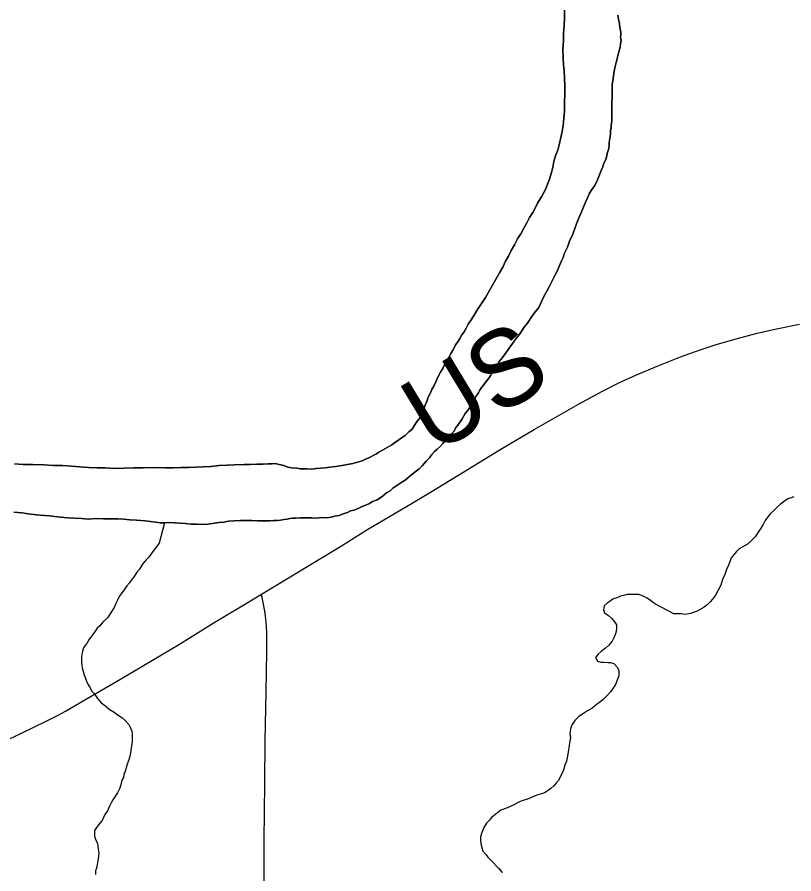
# Model space of a CAD drawing. Extents: x 2.1 to 73.9, y 4 to 26.
# Drawn here: x 45.2814 to 45.571, y 22.3847 to 22.704 of the extents above; entities that cross this region are included whole.
import ezdxf

# ---------------------------------------------------------------- set-up
doc = ezdxf.new("R2010")
doc.units = 0
for name, color, linetype in [('GM_X_County_Road', 7, 'Continuous'), ('GM_X_County_Road_Text', 7, 'Continuous'), ('GM_X_Major_River', 7, 'Continuous'), ('GM_X_Minor_River', 7, 'Continuous'), ('GM_X_Township_Road', 7, 'Continuous')]:
    doc.layers.add(name, color=color, linetype=linetype)

msp = doc.modelspace()

# ---------------------------------------------------------------- linework, layer by layer
at = {"layer": 'GM_X_County_Road'}
for points in [[(45.37259, 22.48891), (45.40233, 22.50692), (45.41184, 22.51284), (45.4287, 22.52282), (45.43618, 22.52726), (45.46244, 22.54331), (45.47421, 22.55027), (45.49067, 22.55971), (45.4997, 22.56461), (45.50582, 22.5677), (45.51234, 22.57067), (45.52066, 22.57418), (45.52876, 22.57738), (45.53609, 22.58002), (45.54201, 22.58196), (45.54949, 22.58414), (45.55733, 22.58616), (45.5646, 22.58785), (45.57315, 22.58954)], [(45.12254, 22.36637), (45.13764, 22.37322), (45.18113, 22.39248), (45.19932, 22.40055), (45.21674, 22.40804), (45.22738, 22.41243), (45.23683, 22.41638), (45.26157, 22.42732), (45.2704, 22.43114), (45.28304, 22.43711), (45.29225, 22.44163), (45.2967, 22.44381), (45.29941, 22.44531), (45.30667, 22.4495), (45.31849, 22.45638), (45.342, 22.47034), (45.35388, 22.47773), (45.36963, 22.48713), (45.37259, 22.48891)]]:
    msp.add_lwpolyline(points, dxfattribs=at)
at = {"layer": 'GM_X_Major_River'}
for points in [[(45.48549, 22.70677), (45.48545, 22.70373), (45.4854, 22.70088), (45.48517, 22.69804), (45.48512, 22.695), (45.48489, 22.69215), (45.48502, 22.68873), (45.48517, 22.68625), (45.48533, 22.68397), (45.48548, 22.68131), (45.48562, 22.67846), (45.48557, 22.67542), (45.48552, 22.67219), (45.48547, 22.66896), (45.48524, 22.6663), (45.48501, 22.66365), (45.48459, 22.66137), (45.48418, 22.6591), (45.48356, 22.65645), (45.48296, 22.65437), (45.48217, 22.65229), (45.48156, 22.65021), (45.48115, 22.64794), (45.48054, 22.64567), (45.47994, 22.64359), (45.47915, 22.6417), (45.47855, 22.64), (45.47777, 22.63868), (45.47698, 22.63698), (45.47562, 22.63491), (45.47464, 22.63303), (45.47366, 22.63115), (45.47249, 22.62926), (45.47151, 22.62738), (45.47033, 22.62531), (45.46916, 22.62324), (45.46799, 22.62136), (45.46681, 22.61909), (45.46564, 22.61702)], [(45.46564, 22.61702), (45.46681, 22.61909), (45.46799, 22.62136), (45.46916, 22.62324), (45.47033, 22.62531), (45.47151, 22.62738), (45.47249, 22.62926), (45.47366, 22.63115), (45.47464, 22.63303), (45.47562, 22.63491), (45.47698, 22.63698), (45.47777, 22.63868), (45.47855, 22.64), (45.47915, 22.6417), (45.47994, 22.64359), (45.48054, 22.64567), (45.48115, 22.64794), (45.48156, 22.65021), (45.48217, 22.65229), (45.48296, 22.65437), (45.48356, 22.65645), (45.48418, 22.6591), (45.48459, 22.66137), (45.48501, 22.66365), (45.48524, 22.6663), (45.48547, 22.66896), (45.48552, 22.67219), (45.48557, 22.67542), (45.48562, 22.67846), (45.48548, 22.68131), (45.48533, 22.68397), (45.48517, 22.68625), (45.48502, 22.68873), (45.48489, 22.69215), (45.48512, 22.695), (45.48517, 22.69804), (45.4854, 22.70088), (45.48545, 22.70373), (45.48549, 22.70677)], [(45.48086, 22.60576), (45.48185, 22.60764), (45.48283, 22.60953), (45.48362, 22.61142), (45.4844, 22.61311), (45.48499, 22.61443), (45.4854, 22.61576), (45.48658, 22.61821), (45.48737, 22.62048), (45.48855, 22.62312), (45.48955, 22.62595), (45.49054, 22.6286), (45.49153, 22.63086), (45.49251, 22.63294), (45.49331, 22.63501), (45.49409, 22.63671), (45.49488, 22.63841), (45.49566, 22.63973), (45.49683, 22.64123), (45.49781, 22.6433), (45.4986, 22.64519), (45.4992, 22.64689), (45.49979, 22.64821), (45.50019, 22.64954), (45.50078, 22.65067), (45.50118, 22.6518), (45.50139, 22.65313), (45.50179, 22.65426), (45.50199, 22.65521), (45.5022, 22.65615), (45.50221, 22.65729), (45.50243, 22.65881), (45.50264, 22.66033), (45.50266, 22.66166), (45.50287, 22.66279), (45.50289, 22.66374), (45.5031, 22.66526), (45.50321, 22.67191), (45.50324, 22.674), (45.50327, 22.67628), (45.50329, 22.67761), (45.50332, 22.67894), (45.50353, 22.68026), (45.50374, 22.68197), (45.50396, 22.68387), (45.50437, 22.68557), (45.50477, 22.68708), (45.50518, 22.68841), (45.50539, 22.68973), (45.50579, 22.69106), (45.5062, 22.69276), (45.50641, 22.69409), (45.50662, 22.69542), (45.50644, 22.69656), (45.50646, 22.69751), (45.50648, 22.69846), (45.50612, 22.70017), (45.50595, 22.70151), (45.5056, 22.70322), (45.50543, 22.70474)], [(45.50543, 22.70474), (45.5056, 22.70322), (45.50595, 22.70151), (45.50612, 22.70017), (45.50648, 22.69846), (45.50646, 22.69751), (45.50644, 22.69656), (45.50662, 22.69542), (45.50641, 22.69409), (45.5062, 22.69276), (45.50579, 22.69106), (45.50539, 22.68973), (45.50518, 22.68841), (45.50477, 22.68708), (45.50437, 22.68557), (45.50396, 22.68387), (45.50374, 22.68197), (45.50353, 22.68026), (45.50332, 22.67894), (45.50329, 22.67761), (45.50327, 22.67628), (45.50324, 22.674), (45.50321, 22.67191), (45.5031, 22.66526), (45.50289, 22.66374), (45.50287, 22.66279), (45.50266, 22.66166), (45.50264, 22.66033), (45.50243, 22.65881), (45.50221, 22.65729), (45.5022, 22.65615), (45.50199, 22.65521), (45.50179, 22.65426), (45.50139, 22.65313), (45.50118, 22.6518), (45.50078, 22.65067), (45.50019, 22.64954), (45.49979, 22.64821), (45.4992, 22.64689), (45.4986, 22.64519), (45.49781, 22.6433), (45.49683, 22.64123), (45.49566, 22.63973), (45.49488, 22.63841), (45.49409, 22.63671), (45.49331, 22.63501), (45.49251, 22.63294), (45.49153, 22.63086), (45.49054, 22.6286), (45.48955, 22.62595), (45.48855, 22.62312), (45.48737, 22.62048), (45.48658, 22.61821), (45.4854, 22.61576), (45.48499, 22.61443), (45.4844, 22.61311), (45.48362, 22.61142), (45.48283, 22.60953), (45.48185, 22.60764), (45.48086, 22.60576)], [(45.46564, 22.61702), (45.46465, 22.61495), (45.46348, 22.61307), (45.4625, 22.6108), (45.46132, 22.60873), (45.45819, 22.60327), (45.45604, 22.5995), (45.45331, 22.59537), (45.45097, 22.5916), (45.44961, 22.58954), (45.44883, 22.58803), (45.44804, 22.58671), (45.44726, 22.58558), (45.44648, 22.58427), (45.4457, 22.58295), (45.44492, 22.58182), (45.44394, 22.57994), (45.44316, 22.57862), (45.44238, 22.57711), (45.44121, 22.57561), (45.44023, 22.57334), (45.43925, 22.57165), (45.43827, 22.56977), (45.43748, 22.56807), (45.43689, 22.56675), (45.4361, 22.56524), (45.43551, 22.56392), (45.43473, 22.56241), (45.43413, 22.56071), (45.43354, 22.55939), (45.43314, 22.55826), (45.43293, 22.55712), (45.43234, 22.55561), (45.43137, 22.55429), (45.43059, 22.55336), (45.42982, 22.55223), (45.42904, 22.5511), (45.42845, 22.55016), (45.42749, 22.54941), (45.42614, 22.54811), (45.42479, 22.54718), (45.42325, 22.54606), (45.42229, 22.54551), (45.42114, 22.54458), (45.41768, 22.54254), (45.41634, 22.5418), (45.41538, 22.54125), (45.41442, 22.54069), (45.41327, 22.54014), (45.41231, 22.53959), (45.41135, 22.53922), (45.41001, 22.53867), (45.40829, 22.53813), (45.40657, 22.53759), (45.40466, 22.53724), (45.40257, 22.53689), (45.40009, 22.53655), (45.39799, 22.5362), (45.39628, 22.53604), (45.39456, 22.53588), (45.39304, 22.53571), (45.39132, 22.53555), (45.38942, 22.53558), (45.38809, 22.5356), (45.38695, 22.53562), (45.38581, 22.53583), (45.38373, 22.53605), (45.3824, 22.53626), (45.38089, 22.53685), (45.37918, 22.53726), (45.37767, 22.53766), (45.37652, 22.53749), (45.375, 22.53752), (45.3731, 22.53736), (45.37081, 22.53739), (45.36834, 22.53724), (45.36606, 22.53728), (45.36244, 22.53715), (45.35978, 22.537), (45.35673, 22.53686), (45.35368, 22.53653), (45.35083, 22.53638), (45.34797, 22.53624), (45.34531, 22.53609), (45.34246, 22.53613), (45.3396, 22.53599), (45.33656, 22.53604), (45.33314, 22.53609), (45.32838, 22.53598), (45.32496, 22.53603), (45.32134, 22.5359), (45.31773, 22.53577), (45.31431, 22.53601), (45.31126, 22.53606), (45.30803, 22.53611), (45.3048, 22.53635), (45.30176, 22.53659), (45.29834, 22.53683), (45.29492, 22.53689), (45.2915, 22.53713), (45.28713, 22.5372)], [(45.28713, 22.5372), (45.2915, 22.53713), (45.29492, 22.53689), (45.29834, 22.53683), (45.30176, 22.53659), (45.3048, 22.53635), (45.30803, 22.53611), (45.31126, 22.53606), (45.31431, 22.53601), (45.31773, 22.53577), (45.32134, 22.5359), (45.32496, 22.53603), (45.32838, 22.53598), (45.33314, 22.53609), (45.33656, 22.53604), (45.3396, 22.53599), (45.34246, 22.53613), (45.34531, 22.53609), (45.34797, 22.53624), (45.35083, 22.53638), (45.35368, 22.53653), (45.35673, 22.53686), (45.35978, 22.537), (45.36244, 22.53715), (45.36606, 22.53728), (45.36834, 22.53724), (45.37081, 22.53739), (45.3731, 22.53736), (45.375, 22.53752), (45.37652, 22.53749), (45.37767, 22.53766), (45.37918, 22.53726), (45.38089, 22.53685), (45.3824, 22.53626), (45.38373, 22.53605), (45.38581, 22.53583), (45.38695, 22.53562), (45.38809, 22.5356), (45.38942, 22.53558), (45.39132, 22.53555), (45.39304, 22.53571), (45.39456, 22.53588), (45.39628, 22.53604), (45.39799, 22.5362), (45.40009, 22.53655), (45.40257, 22.53689), (45.40466, 22.53724), (45.40657, 22.53759), (45.40829, 22.53813), (45.41001, 22.53867), (45.41135, 22.53922), (45.41231, 22.53959), (45.41327, 22.54014), (45.41442, 22.54069), (45.41538, 22.54125), (45.41634, 22.5418), (45.41768, 22.54254), (45.42114, 22.54458), (45.42229, 22.54551), (45.42325, 22.54606), (45.42479, 22.54718), (45.42614, 22.54811), (45.42749, 22.54941), (45.42845, 22.55016), (45.42904, 22.5511), (45.42982, 22.55223), (45.43059, 22.55336), (45.43137, 22.55429), (45.43234, 22.55561), (45.43293, 22.55712), (45.43314, 22.55826), (45.43354, 22.55939), (45.43413, 22.56071), (45.43473, 22.56241), (45.43551, 22.56392), (45.4361, 22.56524), (45.43689, 22.56675), (45.43748, 22.56807), (45.43827, 22.56977), (45.43925, 22.57165), (45.44023, 22.57334), (45.44121, 22.57561), (45.44238, 22.57711), (45.44316, 22.57862), (45.44394, 22.57994), (45.44492, 22.58182), (45.4457, 22.58295), (45.44648, 22.58427), (45.44726, 22.58558), (45.44804, 22.58671), (45.44883, 22.58803), (45.44961, 22.58954), (45.45097, 22.5916), (45.45331, 22.59537), (45.45604, 22.5995), (45.45819, 22.60327), (45.46132, 22.60873), (45.4625, 22.6108), (45.46348, 22.61307), (45.46465, 22.61495), (45.46564, 22.61702)], [(45.35106, 22.51491), (45.35259, 22.51507), (45.35678, 22.51558), (45.35849, 22.51574), (45.36021, 22.51609), (45.3623, 22.51625), (45.36459, 22.5164), (45.36687, 22.51637), (45.36896, 22.51633), (45.37105, 22.5163), (45.37371, 22.51626), (45.37562, 22.51623), (45.37714, 22.51639), (45.37847, 22.51637), (45.37962, 22.51654), (45.38095, 22.51671), (45.38209, 22.51688), (45.38305, 22.51706), (45.38419, 22.51723), (45.38533, 22.51721), (45.38705, 22.51738), (45.38952, 22.51734), (45.39123, 22.51731), (45.39294, 22.51728), (45.39503, 22.51744), (45.39694, 22.51741), (45.39846, 22.51757), (45.3998, 22.51793), (45.40151, 22.51829), (45.40304, 22.51883), (45.40457, 22.51938), (45.40572, 22.51993), (45.40706, 22.52029), (45.40878, 22.52102), (45.41012, 22.52157), (45.41146, 22.52212), (45.4128, 22.52267), (45.41396, 22.52341), (45.41568, 22.52414), (45.41741, 22.52525), (45.41914, 22.52675), (45.42049, 22.52749), (45.42145, 22.52842), (45.4226, 22.52916), (45.42376, 22.5299), (45.42491, 22.53065), (45.42606, 22.53139), (45.42799, 22.53307), (45.43127, 22.53567), (45.43242, 22.5368), (45.43397, 22.53848), (45.43513, 22.53979), (45.4361, 22.54092), (45.43707, 22.54204), (45.43804, 22.54298), (45.43919, 22.54391), (45.44016, 22.54503), (45.44094, 22.54597), (45.44248, 22.54747), (45.44326, 22.5486), (45.44442, 22.54972), (45.44501, 22.55104), (45.44579, 22.55197), (45.44656, 22.5531), (45.44734, 22.55423), (45.44793, 22.55536), (45.44852, 22.5563), (45.44929, 22.55724), (45.45007, 22.55837), (45.45085, 22.55968), (45.45144, 22.56082), (45.45203, 22.56176), (45.45261, 22.5627), (45.45339, 22.56402), (45.45398, 22.56496), (45.45456, 22.5659), (45.45534, 22.56683), (45.45631, 22.56815), (45.45728, 22.56946), (45.45806, 22.57059), (45.45884, 22.57191), (45.45943, 22.57285), (45.46001, 22.57379), (45.4606, 22.57473), (45.46118, 22.57567), (45.46235, 22.57717), (45.46332, 22.57849), (45.46429, 22.5798), (45.4674, 22.58412), (45.46857, 22.58562), (45.46954, 22.58713), (45.47051, 22.58844), (45.47168, 22.58995), (45.47285, 22.59164), (45.47421, 22.59371), (45.47595, 22.59577), (45.47694, 22.59803), (45.47792, 22.60011), (45.4789, 22.6018), (45.47988, 22.60369), (45.48086, 22.60576)], [(45.48086, 22.60576), (45.47988, 22.60369), (45.4789, 22.6018), (45.47792, 22.60011), (45.47694, 22.59803), (45.47595, 22.59577), (45.47421, 22.59371), (45.47285, 22.59164), (45.47168, 22.58995), (45.47051, 22.58844), (45.46954, 22.58713), (45.46857, 22.58562), (45.4674, 22.58412), (45.46429, 22.5798), (45.46332, 22.57849), (45.46235, 22.57717), (45.46118, 22.57567), (45.4606, 22.57473), (45.46001, 22.57379), (45.45943, 22.57285), (45.45884, 22.57191), (45.45806, 22.57059), (45.45728, 22.56946), (45.45631, 22.56815), (45.45534, 22.56683), (45.45456, 22.5659), (45.45398, 22.56496), (45.45339, 22.56402), (45.45261, 22.5627), (45.45203, 22.56176), (45.45144, 22.56082), (45.45085, 22.55968), (45.45007, 22.55837), (45.44929, 22.55724), (45.44852, 22.5563), (45.44793, 22.55536), (45.44734, 22.55423), (45.44656, 22.5531), (45.44579, 22.55197), (45.44501, 22.55104), (45.44442, 22.54972), (45.44326, 22.5486), (45.44248, 22.54747), (45.44094, 22.54597), (45.44016, 22.54503), (45.43919, 22.54391), (45.43804, 22.54298), (45.43707, 22.54204), (45.4361, 22.54092), (45.43513, 22.53979), (45.43397, 22.53848), (45.43242, 22.5368), (45.43127, 22.53567), (45.42799, 22.53307), (45.42606, 22.53139), (45.42491, 22.53065), (45.42376, 22.5299), (45.4226, 22.52916), (45.42145, 22.52842), (45.42049, 22.52749), (45.41914, 22.52675), (45.41741, 22.52525), (45.41568, 22.52414), (45.41396, 22.52341), (45.4128, 22.52267), (45.41146, 22.52212), (45.41012, 22.52157), (45.40878, 22.52102), (45.40706, 22.52029), (45.40572, 22.51993), (45.40457, 22.51938), (45.40304, 22.51883), (45.40151, 22.51829), (45.3998, 22.51793), (45.39846, 22.51757), (45.39694, 22.51741), (45.39503, 22.51744), (45.39294, 22.51728), (45.39123, 22.51731), (45.38952, 22.51734), (45.38705, 22.51738), (45.38533, 22.51721), (45.38419, 22.51723), (45.38305, 22.51706), (45.38209, 22.51688), (45.38095, 22.51671), (45.37962, 22.51654), (45.37847, 22.51637), (45.37714, 22.51639), (45.37562, 22.51623), (45.37371, 22.51626), (45.37105, 22.5163), (45.36896, 22.51633), (45.36687, 22.51637), (45.36459, 22.5164), (45.3623, 22.51625), (45.36021, 22.51609), (45.35849, 22.51574), (45.35678, 22.51558), (45.35259, 22.51507), (45.35106, 22.51491)], [(45.28713, 22.5372), (45.28371, 22.53726), (45.28048, 22.5375)], [(45.28048, 22.5375), (45.28371, 22.53726), (45.28713, 22.5372)], [(45.28019, 22.51945), (45.28323, 22.51921), (45.28646, 22.51878), (45.29007, 22.51835), (45.29349, 22.5181), (45.29747, 22.51766), (45.30032, 22.51742), (45.30298, 22.51719), (45.30545, 22.51715), (45.30792, 22.51692), (45.31078, 22.51707), (45.31363, 22.51702), (45.31629, 22.51698), (45.31895, 22.51694), (45.32123, 22.5169), (45.32351, 22.51667), (45.32598, 22.51645), (45.32921, 22.5162), (45.33111, 22.51598), (45.33301, 22.51576), (45.33472, 22.51555), (45.33643, 22.51552), (45.33814, 22.51568), (45.34004, 22.51546), (45.34213, 22.51543), (45.34422, 22.5152), (45.34631, 22.51498), (45.3484, 22.51495), (45.35106, 22.51491)], [(45.35106, 22.51491), (45.3484, 22.51495), (45.34631, 22.51498), (45.34422, 22.5152), (45.34213, 22.51543), (45.34004, 22.51546), (45.33814, 22.51568), (45.33643, 22.51552), (45.33472, 22.51555), (45.33301, 22.51576), (45.33111, 22.51598), (45.32921, 22.5162), (45.32598, 22.51645), (45.32351, 22.51667), (45.32123, 22.5169), (45.31895, 22.51694), (45.31629, 22.51698), (45.31363, 22.51702), (45.31078, 22.51707), (45.30792, 22.51692), (45.30545, 22.51715), (45.30298, 22.51719), (45.30032, 22.51742), (45.29747, 22.51766), (45.29349, 22.5181), (45.29007, 22.51835), (45.28646, 22.51878), (45.28323, 22.51921), (45.28019, 22.51945)]]:
    msp.add_lwpolyline(points, dxfattribs=at)
at = {"layer": 'GM_X_Minor_River'}
for points in [[(45.57102, 22.52518), (45.57006, 22.52483), (45.56872, 22.52448), (45.56698, 22.5232), (45.56601, 22.52246), (45.56485, 22.52135), (45.56349, 22.52005), (45.56232, 22.51895), (45.56095, 22.51727), (45.56035, 22.51634), (45.55956, 22.51484), (45.5566, 22.51035), (45.55523, 22.50887), (45.55368, 22.50758), (45.55175, 22.50649), (45.55059, 22.50576), (45.54962, 22.50483), (45.54884, 22.5039), (45.54766, 22.50241), (45.54725, 22.50128), (45.54665, 22.49978), (45.54584, 22.49809), (45.54523, 22.49621), (45.54442, 22.49433), (45.5438, 22.49226), (45.5428, 22.49038), (45.54181, 22.48851), (45.54063, 22.48702), (45.53985, 22.48609), (45.53868, 22.48498), (45.53752, 22.48406), (45.53501, 22.4826), (45.53252, 22.48172), (45.53061, 22.48138), (45.5291, 22.48161), (45.52628, 22.48158)], [(45.33643, 22.51552), (45.33441, 22.50795), (45.33207, 22.50476), (45.33052, 22.50269), (45.32936, 22.50157), (45.3282, 22.50007), (45.32703, 22.49819), (45.32606, 22.49706), (45.32508, 22.49556), (45.32411, 22.49424), (45.32333, 22.49312), (45.32236, 22.49199), (45.32159, 22.49086), (45.32023, 22.48899), (45.31945, 22.48805), (45.31886, 22.48673), (45.31827, 22.48541), (45.31767, 22.4839), (45.3165, 22.4822), (45.31514, 22.48014), (45.3134, 22.47845), (45.31224, 22.47714), (45.31128, 22.47621), (45.3105, 22.47508), (45.30816, 22.47189), (45.30758, 22.47075), (45.3068, 22.46982), (45.30622, 22.46888), (45.30581, 22.46755), (45.30561, 22.46661), (45.3054, 22.46528), (45.30537, 22.46376), (45.30554, 22.46243), (45.30572, 22.46147), (45.30625, 22.45919), (45.3068, 22.45785), (45.30735, 22.45651), (45.3079, 22.45517), (45.30864, 22.45402), (45.3092, 22.45287), (45.31013, 22.4519), (45.31143, 22.44998), (45.31293, 22.44825), (45.31387, 22.44766), (45.31481, 22.44689), (45.31575, 22.44611), (45.31763, 22.44495), (45.31913, 22.44378), (45.32045, 22.443), (45.32177, 22.44184), (45.32307, 22.4403), (45.32363, 22.43934), (45.32417, 22.43781), (45.32435, 22.43686), (45.32432, 22.43515), (45.32431, 22.43401), (45.32387, 22.43078), (45.32367, 22.42965), (45.32346, 22.42851), (45.32306, 22.42719), (45.32246, 22.42549), (45.32206, 22.42416), (45.32166, 22.42284), (45.32126, 22.42171), (45.32105, 22.42057), (45.32047, 22.41963), (45.32026, 22.4183), (45.31966, 22.4166), (45.31887, 22.4149), (45.3179, 22.4134), (45.31712, 22.41227), (45.31653, 22.41114), (45.31594, 22.4102), (45.31555, 22.40907), (45.31515, 22.40812), (45.31418, 22.40681), (45.31319, 22.40454), (45.31223, 22.40361), (45.31106, 22.40192), (45.31028, 22.40079), (45.31026, 22.39965), (45.31025, 22.3987), (45.31061, 22.39755), (45.31135, 22.39602), (45.31152, 22.39507), (45.31169, 22.39374), (45.31186, 22.3924), (45.31164, 22.39032), (45.31143, 22.38899), (45.31122, 22.38804), (45.31101, 22.38672), (45.31062, 22.38577), (45.3106, 22.38444)], [(45.52628, 22.48158), (45.51948, 22.48525), (45.51873, 22.48564), (45.5176, 22.48661), (45.51628, 22.48739), (45.51534, 22.48798), (45.51439, 22.48837), (45.51326, 22.48877), (45.51174, 22.4888), (45.51041, 22.48882), (45.50889, 22.48884), (45.50755, 22.48848), (45.5064, 22.48812), (45.50506, 22.48757), (45.50353, 22.48703), (45.50257, 22.48628), (45.50142, 22.48554), (45.50026, 22.48461), (45.50005, 22.48309), (45.50041, 22.48195), (45.50192, 22.48097), (45.50304, 22.48), (45.50416, 22.47866), (45.50491, 22.4775), (45.50488, 22.47617), (45.50467, 22.47447), (45.50427, 22.47352), (45.50388, 22.47258), (45.50329, 22.47145), (45.50193, 22.46976), (45.50077, 22.46883), (45.49923, 22.46752), (45.49808, 22.46659), (45.4971, 22.46528), (45.49785, 22.46393), (45.49917, 22.46353), (45.50012, 22.46352), (45.50164, 22.46349), (45.50259, 22.46348), (45.50392, 22.46308), (45.50522, 22.46154), (45.50578, 22.46039), (45.50575, 22.45849), (45.50456, 22.45528), (45.50378, 22.45415), (45.5028, 22.45265), (45.50145, 22.45115), (45.4999, 22.44965), (45.49855, 22.44853), (45.4974, 22.44779), (45.49567, 22.4463), (45.49413, 22.44537), (45.49298, 22.44463), (45.49182, 22.44389), (45.49086, 22.44333), (45.48932, 22.44184), (45.48835, 22.44034), (45.48775, 22.43882), (45.48753, 22.43674), (45.4877, 22.43541), (45.48749, 22.43427), (45.48727, 22.43256), (45.48707, 22.43161), (45.48685, 22.4301), (45.48664, 22.42858), (45.48623, 22.42669), (45.48563, 22.42518), (45.48523, 22.42385), (45.48483, 22.42272), (45.48385, 22.42084), (45.48326, 22.41952), (45.4823, 22.41839), (45.48152, 22.41745), (45.48036, 22.41652), (45.4794, 22.41578), (45.47825, 22.41503), (45.47691, 22.41448), (45.47519, 22.41394), (45.47347, 22.41321), (45.47212, 22.41266), (45.47079, 22.4123), (45.46964, 22.41194), (45.46849, 22.41139), (45.46638, 22.41028), (45.46389, 22.40918), (45.46179, 22.40846), (45.45928, 22.4064), (45.45832, 22.40566), (45.45755, 22.40472), (45.45639, 22.4036), (45.45541, 22.40191), (45.45501, 22.40096), (45.45462, 22.40002), (45.45422, 22.3985), (45.4542, 22.39736), (45.45437, 22.39603), (45.45454, 22.39489), (45.45508, 22.39317), (45.4562, 22.39182), (45.45695, 22.39086), (45.45788, 22.3899)], [(45.45788, 22.3899), (45.45901, 22.38874), (45.46013, 22.38758), (45.46107, 22.38662), (45.46219, 22.38527), (45.46238, 22.38526)]]:
    msp.add_lwpolyline(points, dxfattribs=at)
at = {"layer": 'GM_X_Township_Road'}
for points in [[(45.37422, 22.45245), (45.3745, 22.46757), (45.37447, 22.47472), (45.37425, 22.47845), (45.37385, 22.48185), (45.37325, 22.48521), (45.37259, 22.48891)], [(45.37356, 22.34443), (45.37339, 22.35812), (45.37349, 22.36807), (45.37351, 22.37646), (45.37352, 22.3973), (45.37363, 22.40756), (45.37372, 22.41844), (45.37387, 22.4343), (45.37422, 22.45245)]]:
    msp.add_lwpolyline(points, dxfattribs=at)

# ---------------------------------------------------------------- texts
at = {"layer": 'GM_X_County_Road_Text'}
msp.add_text('US', height=0.028409, rotation=31.148, dxfattribs=at).set_placement((45.43666, 22.54058))

doc.saveas('drawing.dxf')
